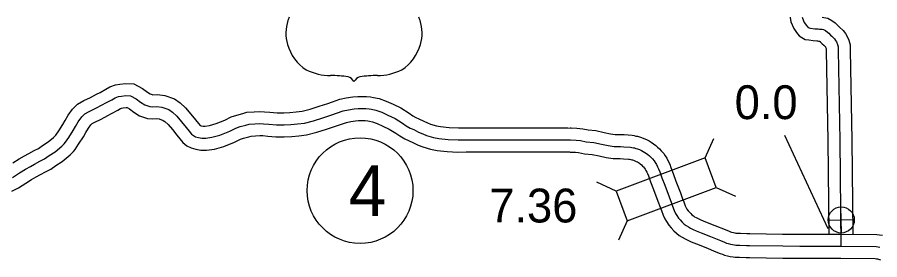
# Model space of a CAD drawing. Extents: x -83719 to 153526, y -11835 to 11446.
# Drawn here: x 9139.6 to 9498.3, y 672.4 to 773.3 of the extents above; entities that cross this region are included whole.
import ezdxf

# ---------------------------------------------------------------- set-up
doc = ezdxf.new("R2010")
doc.units = 0
for name, color, linetype in [('Level 10', 7, 'Continuous'), ('Level 15', 7, 'Continuous'), ('Level 20', 7, 'Continuous'), ('Level 22', 7, 'Continuous'), ('Level 25', 7, 'Continuous'), ('Level 26', 7, 'Continuous'), ('Level 27', 7, 'Continuous'), ('Level 58', 7, 'Continuous'), ('Level 59', 7, 'Continuous')]:
    doc.layers.add(name, color=color, linetype=linetype)

msp = doc.modelspace()

# ---------------------------------------------------------------- linework, layer by layer
at = {"layer": 'Level 10'}
msp.add_line((9472.17, 763.42), (9472.36, 763.41), dxfattribs=at)
for points in [[(9460.98, 773.29), (9461.01, 773.12), (9461.35, 771.33), (9462.57, 768.66), (9463.74, 766.99), (9464.77, 765.61), (9465.85, 764.89), (9467.23, 764.02), (9468.85, 763.83), (9470.67, 763.56), (9472.17, 763.42)], [(9474.31, 773.29), (9475.04, 773.22), (9476.68, 772.88), (9478.37, 771.97), (9479.72, 770.98), (9480.66, 770.15), (9481.27, 769.46), (9481.61, 769.18), (9483.15, 767.74), (9484.12, 766.48), (9484.81, 765.32), (9485.46, 763.68), (9486.04, 761.81), (9486.05, 759.45), (9486.66, 722.08), (9487.07, 683.18)], [(9472.36, 763.41), (9472.85, 763.38), (9473.21, 763.35), (9473.46, 763.17), (9473.58, 763.06), (9474.31, 762.22), (9475.04, 761.63), (9475.71, 761), (9475.8, 760.89), (9476.02, 760.34), (9476.04, 760.27), (9476.05, 759.36), (9476.66, 721.94), (9477.07, 683.35)]]:
    msp.add_lwpolyline(points, dxfattribs=at)
at = {"layer": 'Level 15'}
for p, q in [((9369.99, 727.2), (9369.71, 727.21)), ((9369.27, 717.22), (9369.55, 717.21))]:
    msp.add_line(p, q, dxfattribs=at)
for points in [[(9137.78, 712.69), (9140.37, 714.33), (9142.62, 715.61), (9144.37, 716.54), (9146.58, 717.81), (9148.39, 718.74), (9150.13, 719.92), (9152.4, 721.39), (9154.69, 723.27), (9155.26, 723.89), (9155.54, 724.25), (9156.81, 726.04), (9158.53, 728.71), (9159.44, 730.32), (9160.73, 732.53), (9162.58, 735.1), (9164.68, 737.16), (9167.22, 738.59), (9170.04, 739.88), (9172.53, 741.24), (9174.1, 742.03), (9176.45, 743.31), (9178.1, 744.3), (9180.38, 745.18), (9182.26, 745.45), (9184.53, 745.76), (9188, 745.53), (9191.63, 743.61), (9193.69, 742.08), (9194.86, 741.36), (9195.62, 741.08), (9195.97, 741.07), (9197.9, 741.11), (9200.88, 740.76), (9204.95, 739.36), (9207.29, 737.69), (9209.55, 735.64), (9211.79, 732.98), (9213.74, 730.57), (9215.01, 729.03), (9215.63, 728.26), (9216.01, 728.15), (9216.85, 728.01), (9217.68, 727.99), (9219.53, 728.25), (9222.28, 729.02), (9225.86, 730.47), (9228.49, 731.79), (9230.85, 732.61), (9233.33, 733.24), (9235.08, 733.74), (9238.11, 733.99), (9240.49, 734.08), (9242.4, 733.99), (9244.65, 733.78), (9247.68, 733.58), (9250.46, 733.48), (9252.95, 733.63), (9255.57, 733.86), (9258.03, 734.19), (9261.45, 735.03), (9265.13, 736.23), (9268.8, 737.43), (9270.71, 738.1), (9273.76, 739.14), (9276.41, 739.71), (9279.18, 740.17), (9281.26, 740.3), (9282.99, 740.29), (9284.87, 740.25), (9286.45, 740.11), (9287.74, 739.94), (9290.03, 739.44), (9293.05, 738.42), (9295.88, 737.06), (9299.07, 735.57), (9302.55, 733.44), (9304.1, 732.31), (9305.3, 731.62), (9306.58, 731.04), (9308.64, 730.03), (9310.16, 729.36), (9311.47, 728.86), (9313.93, 728.1), (9315.56, 727.78), (9319.16, 727.46), (9323.03, 727.21), (9326.23, 727.24), (9368.6, 727.3), (9369.99, 727.2)], [(9137.33, 700.89), (9140.03, 702.25), (9143.16, 704.27), (9145.52, 705.76), (9147.44, 706.85), (9149.21, 707.79), (9151.37, 709.03), (9153.49, 710.12), (9155.64, 711.57), (9158.31, 713.3), (9161.57, 715.98), (9162.92, 717.44), (9163.59, 718.31), (9165.1, 720.44), (9167.09, 723.53), (9168.11, 725.34), (9169.13, 727.09), (9170.19, 728.57), (9170.72, 729.08), (9171.76, 729.67), (9174.52, 730.93), (9177.18, 732.38), (9178.75, 733.18), (9181.42, 734.63), (9182.51, 735.29), (9182.92, 735.45), (9183.63, 735.55), (9184.87, 735.71), (9185.21, 735.69), (9186.28, 735.13), (9188.07, 733.8), (9190.45, 732.33), (9193.76, 731.1), (9196.01, 731.07), (9197.41, 731.1), (9198.64, 730.95), (9200.32, 730.37), (9201, 729.89), (9202.34, 728.68), (9204.08, 726.62), (9205.99, 724.24), (9207.24, 722.74), (9208.5, 721.15), (9210.16, 719.8), (9211.94, 718.89), (9213.86, 718.37), (9215.9, 718.03), (9218.27, 717.97), (9221.59, 718.45), (9225.51, 719.54), (9229.99, 721.35), (9232.4, 722.56), (9233.72, 723.03), (9235.93, 723.58), (9236.88, 723.86), (9238.71, 724), (9240.46, 724.07), (9241.69, 724.02), (9243.84, 723.81), (9247.17, 723.59), (9250.6, 723.47), (9253.7, 723.66), (9256.66, 723.92), (9259.9, 724.35), (9264.2, 725.41), (9268.23, 726.72), (9272, 727.95), (9273.97, 728.64), (9276.45, 729.49), (9278.29, 729.89), (9280.29, 730.22), (9281.54, 730.29), (9282.87, 730.29), (9284.33, 730.26), (9285.36, 730.17), (9286.01, 730.08), (9287.35, 729.79), (9289.27, 729.14), (9291.6, 728.02), (9294.32, 726.75), (9296.99, 725.11), (9298.67, 723.9), (9300.75, 722.71), (9302.31, 722), (9304.41, 720.97), (9306.35, 720.11), (9308.21, 719.4), (9311.49, 718.38), (9314.17, 717.87), (9318.39, 717.49), (9322.75, 717.2), (9326.28, 717.24), (9368.25, 717.3), (9369.27, 717.22)], [(9369.71, 727.21), (9372.37, 727.17), (9374.74, 726.92), (9377.01, 726.39), (9380.17, 726.12), (9383.71, 725.37), (9386.25, 724.78), (9388.27, 724.51), (9390.55, 724.46), (9391.94, 724.43)], [(9391.94, 724.43), (9395.27, 724.17), (9396.12, 724.04), (9396.88, 723.87), (9397.5, 723.74), (9398.32, 723.52), (9399.27, 723.21), (9400.22, 722.84), (9401.3, 722.36), (9402.34, 721.84), (9403.28, 721.27), (9404.21, 720.67), (9405.11, 719.96), (9405.92, 719.25), (9406.7, 718.49), (9407.43, 717.76), (9408.43, 716.53), (9409.06, 715.62), (9409.73, 714.59), (9410.37, 713.34), (9410.94, 712.18), (9411.46, 710.72), (9412.39, 708.24), (9413.54, 705.1), (9415.37, 700.29), (9416.32, 697.75), (9416.83, 696.42), (9417.44, 694.83), (9417.85, 693.96), (9418.12, 693.48), (9418.62, 692.75), (9419.02, 692.25), (9419.66, 691.57), (9420.2, 691.1), (9420.79, 690.64), (9421.3, 690.3), (9421.94, 689.94), (9422.79, 689.53), (9423.86, 689.04), (9425.88, 688.22), (9429.72, 686.69), (9433.98, 684.98), (9435.63, 684.28), (9436.22, 684.06), (9436.69, 683.91), (9437.41, 683.71), (9437.98, 683.58), (9438.44, 683.51), (9438.84, 683.48), (9439.58, 683.44), (9440.33, 683.42), (9442.96, 683.31), (9444.22, 683.3), (9457.91, 682.98)], [(9369.55, 717.21), (9371.76, 717.18), (9373.07, 717.04), (9375.44, 716.48), (9378.71, 716.2), (9381.55, 715.6), (9384.46, 714.93), (9387.48, 714.53), (9390.33, 714.46), (9391.74, 714.43)], [(9391.74, 714.43), (9393.86, 714.27), (9394.28, 714.2), (9394.81, 714.09), (9395.14, 714.02), (9395.43, 713.94), (9395.94, 713.77), (9396.39, 713.6), (9397.03, 713.31), (9397.5, 713.08), (9397.98, 712.79), (9398.39, 712.52), (9398.7, 712.28), (9399.14, 711.89), (9399.69, 711.36), (9400, 711.05), (9400.41, 710.54), (9400.76, 710.03), (9401.07, 709.56), (9401.42, 708.88), (9401.71, 708.28), (9402.08, 707.27), (9403.02, 704.76), (9404.17, 701.6), (9406.01, 696.77), (9406.97, 694.21), (9407.5, 692.83), (9408.24, 690.9), (9408.94, 689.41), (9409.59, 688.23), (9410.6, 686.75), (9411.49, 685.67), (9412.69, 684.38), (9413.81, 683.39), (9414.92, 682.53), (9416.1, 681.74), (9417.36, 681.05), (9418.54, 680.48), (9419.9, 679.86), (9422.14, 678.95), (9426, 677.41), (9430.18, 675.73), (9431.94, 674.99), (9432.86, 674.64), (9433.8, 674.33), (9434.99, 674.01), (9436.12, 673.75), (9437.32, 673.57), (9438.17, 673.5), (9439.14, 673.45), (9439.98, 673.42), (9442.72, 673.31), (9444.13, 673.3), (9457.96, 672.98)], [(9457.91, 682.98), (9465, 683.02)], [(9465.01, 683.02), (9482.11, 683.08)], [(9482.2, 683.08), (9497.09, 682.84), (9498.21, 682.71), (9499.39, 682.55)], [(9457.96, 672.98), (9465.05, 673.02)], [(9465.04, 673.02), (9482.14, 673.08)], [(9482.04, 673.08), (9496.42, 672.85), (9496.97, 672.79), (9497.26, 672.75), (9497.38, 672.71), (9498.61, 672.38)]]:
    msp.add_lwpolyline(points, dxfattribs=at)
at = {"layer": 'Level 20'}
for p, q in [((9425.7, 714.85), (9429.35, 722.86)), ((9388.62, 700.96), (9380.61, 704.61)), ((9430.33, 702.49), (9438.34, 698.84)), ((9393.25, 688.6), (9389.6, 680.59))]:
    msp.add_line(p, q, dxfattribs=at)
msp.add_lwpolyline([(9425.7, 714.85), (9388.62, 700.96), (9393.25, 688.6), (9430.33, 702.49)], close=True, dxfattribs=at)
at = {"layer": 'Level 22'}
for centre, radius, start, end in [((9267.12, 766.72), 15.84, 160.9576, 197.3819), ((9275.03, 764.76), 23.97, 159.1589, 162.6913), ((9284.21, 764.76), 23.97, 17.3087, 20.8411), ((9292.12, 766.72), 15.84, 342.6181, 19.0424), ((9269.7, 766.77), 18.33, 195.1074, 237.1312), ((9289.54, 766.77), 18.33, 302.8688, 344.8926), ((9270.04, 772.54), 23.53, 244.0771, 269.5779), ((9289.2, 772.54), 23.53, 270.4221, 295.9229), ((9270.58, 705.9), 43.11, 81.1942, 90.9539), ((9275.97, 744.55), 4.13, 28.0342, 72.9864), ((9283.27, 744.55), 4.13, 107.0136, 151.9658), ((9288.66, 705.9), 43.11, 89.0461, 98.8058)]:
    msp.add_arc(centre, radius, start, end, dxfattribs=at)
at = {"layer": 'Level 25'}
msp.add_line((9458.64, 724.23), (9476.7, 685.44), dxfattribs=at)
at = {"layer": 'Level 26'}
for p, q in [((9482.41, 683.52), (9482.16, 694.37)), ((9476.86, 688.82), (9487.71, 689.07))]:
    msp.add_line(p, q, dxfattribs=at)
msp.add_circle((9482.29, 688.94), 5.43, dxfattribs=at)
at = {"layer": 'Level 27'}
msp.add_circle((9282.15, 701.15), 22, dxfattribs=at)
at = {"layer": 'Level 59'}
for points in [[(9466.07, 773.29), (9466.15, 772.86), (9466.92, 771.15), (9467.8, 769.92), (9468.26, 769.29), (9468.57, 769.09), (9468.93, 768.86), (9469.5, 768.79), (9471.27, 768.53), (9472.64, 768.4)], [(9472.64, 768.4), (9473.21, 768.37), (9474.31, 768.27), (9474.95, 768.14), (9475.68, 767.74), (9476.59, 767.07), (9477.12, 766.61), (9477.79, 765.84), (9478.33, 765.41), (9479.43, 764.37), (9479.97, 763.67), (9480.3, 763.11), (9480.74, 762.01), (9481.04, 761.04), (9481.05, 759.4), (9481.66, 722.01), (9482.12, 678.08)], [(9137.55, 706.59), (9140.47, 708.48), (9142.94, 710.05), (9145.03, 711.23), (9146.79, 712.17), (9148.98, 713.42), (9150.94, 714.43), (9152.89, 715.75), (9155.36, 717.34), (9158.13, 719.62), (9159.09, 720.66), (9159.57, 721.28), (9160.96, 723.24), (9162.81, 726.12), (9163.78, 727.83), (9164.93, 729.81), (9166.38, 731.83), (9167.7, 733.12), (9169.49, 734.13), (9172.28, 735.41), (9174.86, 736.81), (9176.42, 737.61), (9178.94, 738.97), (9180.3, 739.79), (9181.65, 740.32), (9182.94, 740.5), (9184.7, 740.74), (9186.61, 740.61), (9188.96, 739.37), (9190.88, 737.94), (9192.66, 736.84), (9194.69, 736.09), (9195.99, 736.07), (9197.65, 736.1), (9199.76, 735.85), (9202.64, 734.86), (9204.15, 733.79), (9205.94, 732.16), (9207.94, 729.8), (9209.87, 727.4), (9211.13, 725.88), (9212.07, 724.69), (9212.9, 724.02), (9213.75, 723.58), (9214.93, 723.26), (9216.37, 723.02), (9217.98, 722.98), (9220.56, 723.35), (9223.89, 724.28), (9227.93, 725.91), (9230.44, 727.18), (9232.29, 727.82), (9234.63, 728.41), (9235.98, 728.8), (9238.41, 729), (9240.47, 729.08), (9242.04, 729), (9244.25, 728.79), (9247.42, 728.58), (9250.53, 728.47), (9253.32, 728.65), (9256.11, 728.89), (9258.97, 729.27), (9262.83, 730.22), (9266.68, 731.48), (9270.4, 732.69), (9272.34, 733.37), (9275.1, 734.31), (9277.35, 734.8), (9279.73, 735.2), (9281.4, 735.3), (9282.93, 735.29), (9284.6, 735.25), (9285.9, 735.14), (9286.88, 735.01), (9288.69, 734.61), (9291.16, 733.78), (9293.74, 732.54), (9296.7, 731.16), (9299.77, 729.27), (9301.39, 728.1), (9303.02, 727.17), (9304.45, 726.52), (9306.52, 725.5), (9308.25, 724.73), (9309.84, 724.13), (9312.71, 723.24), (9314.86, 722.82), (9318.78, 722.48), (9322.89, 722.21), (9326.25, 722.24), (9368.42, 722.3), (9369.63, 722.21)], [(9369.63, 722.21), (9372.06, 722.17), (9373.9, 721.98), (9376.23, 721.43), (9379.44, 721.16), (9382.63, 720.48), (9385.36, 719.86), (9387.87, 719.52), (9390.44, 719.46), (9391.84, 719.43)], [(9391.84, 719.43), (9394.57, 719.22), (9395.2, 719.12), (9395.84, 718.98), (9396.32, 718.88), (9396.87, 718.73), (9397.6, 718.49), (9398.31, 718.22), (9399.17, 717.83), (9399.92, 717.46), (9400.63, 717.03), (9401.3, 716.6), (9401.9, 716.12), (9402.53, 715.57), (9403.19, 714.93), (9403.72, 714.41), (9404.42, 713.54), (9404.91, 712.82), (9405.4, 712.08), (9405.89, 711.11), (9406.32, 710.23), (9406.77, 708.99), (9407.71, 706.5), (9408.86, 703.35), (9410.69, 698.53), (9411.64, 695.98), (9412.17, 694.62), (9412.84, 692.87), (9413.39, 691.69), (9413.86, 690.85), (9414.61, 689.75), (9415.25, 688.96), (9416.18, 687.98), (9417, 687.25), (9417.85, 686.58), (9418.7, 686.02), (9419.65, 685.5), (9420.66, 685), (9421.88, 684.45), (9424.01, 683.58), (9427.86, 682.05), (9432.08, 680.35), (9433.78, 679.64), (9434.54, 679.35), (9435.24, 679.12), (9436.2, 678.86), (9437.05, 678.66), (9437.88, 678.54), (9438.51, 678.49), (9439.36, 678.44), (9440.15, 678.42), (9442.84, 678.31), (9444.18, 678.3), (9457.93, 678.18)], [(9457.93, 678.18), (9465.02, 678.02)], [(9465.02, 678.02), (9482.12, 678.08)], [(9482.12, 678.08), (9496.75, 677.85), (9497.59, 677.75), (9498.32, 677.65)]]:
    msp.add_lwpolyline(points, dxfattribs=at)

# ---------------------------------------------------------------- texts
at = {"layer": 'Level 25'}
msp.add_text('0.0', height=14.08, dxfattribs=at).set_placement((9437.96, 730.89))
at = {"layer": 'Level 27'}
msp.add_text('4', height=21.12, dxfattribs=at).set_placement((9277.42, 690.59))
at = {"layer": 'Level 58'}
msp.add_text('7.36', height=14.08, dxfattribs=at).set_placement((9335.89, 687.89))

doc.saveas('drawing.dxf')
